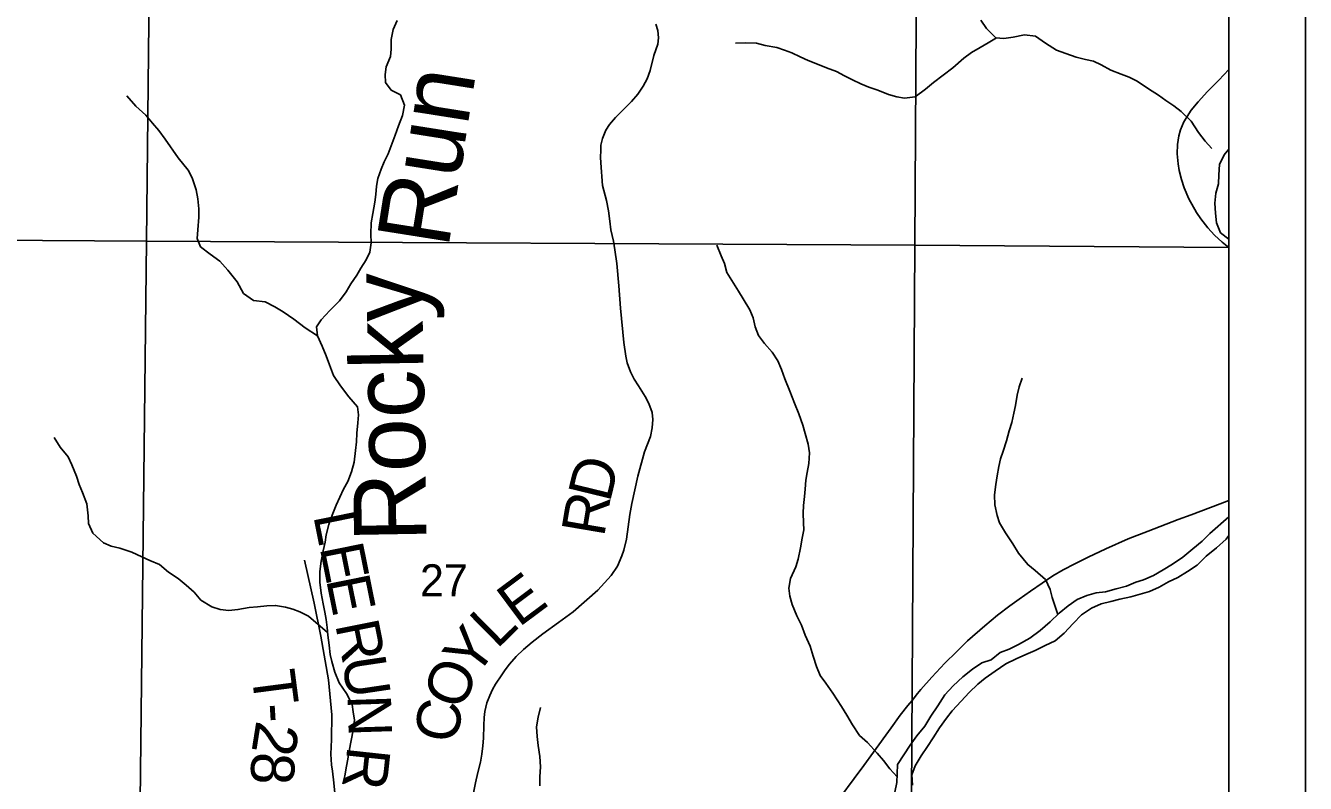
# Model space of a CAD drawing. Extents: x 0 to 34, y -8.9 to 22.
# Drawn here: x 28.944 to 30.617, y 20.037 to 21.027 of the extents above; entities that cross this region are included whole.
import ezdxf

# ---------------------------------------------------------------- set-up
doc = ezdxf.new("R2010")
doc.units = 0
for name, color, linetype in [('GM_X_Corporation', 7, 'Continuous'), ('GM_X_Major_River', 7, 'Continuous'), ('GM_X_Minor_River', 7, 'Continuous'), ('GM_X_Minor_River_Text', 7, 'Continuous'), ('GM_X_Section_Text', 7, 'Continuous'), ('GM_X_State_Route', 7, 'Continuous'), ('GM_X_Township_Road', 7, 'Continuous'), ('GM_X_Township_Road_Text', 7, 'Continuous'), ('SH_Data', 7, 'Continuous')]:
    doc.layers.add(name, color=color, linetype=linetype)

msp = doc.modelspace()

# ---------------------------------------------------------------- linework, layer by layer
at = {"layer": 'GM_X_Corporation'}
msp.add_lwpolyline([(28.3182, 16.8002), (29.5528, 16.7835), (30.4571, 16.7673), (30.5167, 16.7663), (30.5167, 21.4), (23.7167, 21.4)], dxfattribs=at)
for points in [[(30.5167, 16.7663), (30.5167, 21.4), (28.2203, 21.4), (28.2198, 21.3092), (28.2124, 18.7899), (28.2124, 18.7889), (28.2011, 18.1006), (28.201, 18.0921), (28.1882, 17.3108), (28.1928, 16.8054), (28.3182, 16.8002), (29.5528, 16.7835), (30.4571, 16.7673)], [(29.109, 21.4), (28.2185, 21.4), (28.2183, 21.3236), (28.2167, 20.751), (29.102, 20.7452)], [(30.1101, 21.4), (29.109, 21.4), (29.102, 20.7452), (30.1063, 20.7402)], [(30.5167, 20.7371), (30.5167, 21.4), (30.1101, 21.4), (30.1063, 20.7402)], [(29.102, 20.7452), (29.0905, 19.7446), (28.2135, 19.7543), (28.2154, 20.3061), (28.2167, 20.751)], [(30.1063, 20.7402), (30.1002, 19.7336), (29.0905, 19.7446), (29.102, 20.7452)], [(30.5167, 19.729), (30.5167, 20.7371), (30.1063, 20.7402), (30.1002, 19.7336)]]:
    msp.add_lwpolyline(points, close=True, dxfattribs=at)
at = {"layer": 'GM_X_Major_River'}
for points in [[(30.4993, 20.782), (30.4984, 20.7948), (30.4997, 20.8081), (30.503, 20.8203), (30.5036, 20.8321), (30.5042, 20.8453), (30.5105, 20.8579), (30.5167, 20.8653)], [(30.5167, 20.7479), (30.5056, 20.7562), (30.5005, 20.7691), (30.4993, 20.782)], [(30.5167, 20.3853), (30.4917, 20.3635), (30.4816, 20.3532), (30.4696, 20.3432), (30.4565, 20.3325), (30.443, 20.3232), (30.4309, 20.3159), (30.4181, 20.3085), (30.405, 20.3027), (30.3951, 20.3), (30.3827, 20.2945), (30.3695, 20.291), (30.3555, 20.2874), (30.3431, 20.2858), (30.331, 20.2826), (30.3182, 20.2772), (30.3066, 20.2691), (30.2949, 20.2595), (30.2829, 20.248), (30.2698, 20.2365), (30.2563, 20.2265), (30.2416, 20.2183), (30.2296, 20.2125), (30.2175, 20.2078), (30.2059, 20.1982), (30.1935, 20.1943), (30.1814, 20.1862), (30.1687, 20.1762), (30.1563, 20.1643), (30.1455, 20.1525), (30.1362, 20.1383), (30.1269, 20.1246), (30.1191, 20.1116), (30.1086, 20.099), (30.1, 20.0868), (30.0836, 20.0616), (30.083, 20.0494), (30.0828, 20.038), (30.0799, 20.0255)], [(30.1032, 20.0348), (30.1023, 20.0481), (30.1064, 20.0599), (30.1142, 20.0729), (30.1227, 20.0851), (30.1302, 20.0966), (30.1384, 20.1095), (30.1477, 20.1222), (30.1548, 20.1317), (30.1668, 20.1444), (30.1772, 20.1558), (30.1885, 20.1666), (30.1982, 20.1743), (30.211, 20.1835), (30.2253, 20.1931), (30.2384, 20.1997), (30.2512, 20.2055), (30.2633, 20.2106), (30.2765, 20.2172), (30.2896, 20.223), (30.3013, 20.233), (30.3132, 20.246), (30.3241, 20.2571), (30.3372, 20.266), (30.3497, 20.2714), (30.3625, 20.2746), (30.3742, 20.2774), (30.3885, 20.2806), (30.4127, 20.2876), (30.4255, 20.2931), (30.4375, 20.3004), (30.45, 20.3058), (30.4624, 20.3139), (30.4751, 20.322), (30.4871, 20.3339), (30.5006, 20.3447), (30.513, 20.3562), (30.5167, 20.3607)]]:
    msp.add_lwpolyline(points, dxfattribs=at)
at = {"layer": 'GM_X_Minor_River'}
for points in [[(29.3252, 20.6214), (29.324, 20.6332), (29.33, 20.6427), (29.3416, 20.6545), (29.354, 20.6675), (29.363, 20.679), (29.369, 20.6896), (29.3769, 20.7007), (29.3821, 20.7102), (29.3888, 20.7208), (29.3937, 20.7311), (29.3955, 20.7433), (29.395, 20.7546), (29.3953, 20.7694), (29.3975, 20.7816), (29.4004, 20.796), (29.4015, 20.8063), (29.4025, 20.8173), (29.4044, 20.8271), (29.4084, 20.8393), (29.4125, 20.8488), (29.4178, 20.8595), (29.423, 20.8731), (29.427, 20.8838), (29.4311, 20.896), (29.4363, 20.9096), (29.4389, 20.9229), (29.4339, 20.9362), (29.4217, 20.9425), (29.4144, 20.9527), (29.4136, 20.963), (29.4151, 20.9732), (29.4206, 20.9865), (29.4217, 20.996), (29.4216, 21.0085), (29.4242, 21.0218), (29.4294, 21.0336)], [(30.4942, 20.8664), (30.4856, 20.8757), (30.4769, 20.887), (30.4673, 20.9022), (30.4543, 20.9146), (30.4448, 20.9221), (30.4342, 20.9289), (30.4247, 20.936), (30.4117, 20.9443), (30.3969, 20.9541), (30.3863, 20.9597), (30.376, 20.9634), (30.3624, 20.9686), (30.3495, 20.9758), (30.3396, 20.9802), (30.3293, 20.9825), (30.3172, 20.9854), (30.3036, 20.9906), (30.2914, 20.9947), (30.277, 21.0037), (30.2637, 21.0131), (30.2496, 21.0149), (30.2345, 21.0118), (30.2224, 21.0098), (30.2118, 21.0109), (30.2, 21.023), (30.1924, 21.0339)], [(30.213, 21.0108), (30.202, 21.0044), (30.1915, 20.9983), (30.1802, 20.9918), (30.17, 20.9841), (30.1557, 20.9715), (30.1433, 20.9619), (30.1305, 20.9524), (30.12, 20.9436), (30.1064, 20.9336), (30.0928, 20.932), (30.0826, 20.9339), (30.0716, 20.9368), (30.0579, 20.9424), (30.0461, 20.9465), (30.0355, 20.9506), (30.0245, 20.9559), (30.0142, 20.9611), (30.0036, 20.9667), (29.9907, 20.9716), (29.9789, 20.9764), (29.9668, 20.9813), (29.9562, 20.9862), (29.9452, 20.9914), (29.9357, 20.9948), (29.9258, 20.9981), (29.9103, 21.001), (29.8993, 21.004), (29.8853, 21.0043), (29.8716, 21.0038)], [(29.3252, 20.6214), (29.3092, 20.632), (29.2944, 20.6432), (29.2803, 20.653), (29.2697, 20.6594), (29.2571, 20.6658), (29.2416, 20.6679), (29.2287, 20.677), (29.2202, 20.6921), (29.208, 20.7072), (29.1977, 20.7192), (29.1852, 20.7283), (29.1726, 20.738), (29.168, 20.7486), (29.169, 20.76), (29.1701, 20.7767), (29.1704, 20.7877), (29.1691, 20.8006), (29.1668, 20.8123), (29.1614, 20.8279), (29.1564, 20.8381), (29.143, 20.8543), (29.1262, 20.8784), (29.1178, 20.8898), (29.1098, 20.8996), (29.101, 20.9098), (29.0877, 20.9218), (29.0762, 20.935)], [(30.0829, 20.0457), (30.0736, 20.0562), (30.0652, 20.0668), (30.0568, 20.0766), (30.0442, 20.0905), (30.0339, 20.0996), (30.0247, 20.1135), (30.0171, 20.126), (30.0102, 20.1373), (29.9991, 20.1547), (29.9899, 20.1679), (29.9823, 20.1777), (29.9776, 20.1895), (29.9734, 20.2031), (29.9695, 20.2163), (29.963, 20.2307), (29.958, 20.2436), (29.9518, 20.2557), (29.9457, 20.2708), (29.9429, 20.2814), (29.9413, 20.292), (29.9435, 20.3045), (29.9506, 20.3198), (29.9536, 20.33), (29.9565, 20.3448), (29.959, 20.3574), (29.9609, 20.368), (29.9608, 20.3775), (29.9603, 20.39), (29.9606, 20.3998), (29.9617, 20.4116), (29.9628, 20.4211), (29.9638, 20.4332), (29.9653, 20.4431), (29.9674, 20.4549), (29.9685, 20.4689), (29.9669, 20.4803), (29.9626, 20.4939), (29.9599, 20.5049), (29.9545, 20.5197), (29.9487, 20.5336), (29.9429, 20.5492), (29.9364, 20.5654), (29.9318, 20.5775), (29.9272, 20.5889), (29.9195, 20.6002), (29.9096, 20.6115), (29.9019, 20.6221), (29.8973, 20.6334), (29.8946, 20.6452), (29.8904, 20.6554), (29.8819, 20.6701), (29.8758, 20.68), (29.8693, 20.6902), (29.8605, 20.7045), (29.8574, 20.7159), (29.8528, 20.7261), (29.8474, 20.7401)], [(29.3584, 20.0365), (29.361, 20.0467), (29.3632, 20.0593), (29.365, 20.0687), (29.3668, 20.0794), (29.3694, 20.093), (29.3719, 20.1063), (29.3737, 20.1196), (29.3721, 20.1306), (29.3706, 20.1401), (29.3633, 20.1544), (29.3537, 20.1684), (29.3479, 20.1824), (29.3441, 20.196), (29.3421, 20.2055), (29.3405, 20.2176), (29.3389, 20.2305), (29.3381, 20.2408), (29.3365, 20.251), (29.3349, 20.2608), (29.3329, 20.2714), (29.3302, 20.2855), (29.3282, 20.2999), (29.3285, 20.3139), (29.3303, 20.3272), (29.3328, 20.3408), (29.3354, 20.3522), (29.3368, 20.3617), (29.3402, 20.375), (29.3446, 20.3872), (29.3498, 20.4005), (29.3547, 20.4108), (29.3595, 20.4214), (29.3651, 20.4313), (29.3696, 20.4439), (29.3733, 20.4564), (29.375, 20.472), (29.3761, 20.483), (29.3768, 20.4943), (29.3782, 20.508), (29.3789, 20.5183), (29.3777, 20.5289), (29.3662, 20.5417), (29.3552, 20.5564), (29.3464, 20.57), (29.341, 20.5836), (29.3367, 20.5954), (29.3313, 20.6082), (29.3252, 20.6214)], [(30.293, 20.2577), (30.2905, 20.2654), (30.2858, 20.2798), (30.2831, 20.2904), (30.277, 20.3032), (30.2636, 20.3149), (30.2537, 20.3228), (30.2415, 20.3375), (30.2342, 20.35), (30.2247, 20.3643), (30.217, 20.3772), (30.2139, 20.387), (30.2108, 20.401), (30.2103, 20.4139), (30.2121, 20.4276), (30.2139, 20.4386), (30.2161, 20.4511), (30.2183, 20.461), (30.2217, 20.4709), (30.2261, 20.4846), (30.2294, 20.4975), (30.2328, 20.5085), (30.2357, 20.5207), (30.2379, 20.5305), (30.2397, 20.5442), (30.2426, 20.5548), (30.2464, 20.5662)], [(29.3386, 20.2341), (29.3134, 20.2554), (29.3023, 20.261), (29.2929, 20.2644), (29.2834, 20.2673), (29.2705, 20.2695), (29.2592, 20.2687), (29.2467, 20.2675), (29.2361, 20.2666), (29.2213, 20.2639), (29.2096, 20.2627), (29.1979, 20.2641), (29.1873, 20.2675), (29.1728, 20.2765), (29.164, 20.2867), (29.1538, 20.2957), (29.1431, 20.3047), (29.1305, 20.313), (29.1187, 20.3228), (29.1062, 20.328), (29.0956, 20.3329), (29.0827, 20.3389), (29.0671, 20.3441), (29.0558, 20.347), (29.0455, 20.3511), (29.0318, 20.3639), (29.026, 20.3764), (29.0256, 20.3863), (29.024, 20.4022), (29.0182, 20.417), (29.0136, 20.4272), (29.0105, 20.4381), (29.0043, 20.4529), (28.9993, 20.4635), (28.989, 20.4763), (28.9813, 20.4888)], [(29.6158, 20.0339), (29.6161, 20.0457), (29.6167, 20.0586), (29.6159, 20.0722), (29.6139, 20.0866), (29.6123, 20.0984), (29.6118, 20.1109), (29.6136, 20.1234), (29.617, 20.1363)]]:
    msp.add_lwpolyline(points, dxfattribs=at)
at = {"layer": 'GM_X_State_Route'}
for points in [[(30.5167, 20.7372), (30.5079, 20.7439), (30.4979, 20.7531), (30.4891, 20.7625), (30.48, 20.7745), (30.4745, 20.7828), (30.4643, 20.8006), (30.4581, 20.8149), (30.4548, 20.8257), (30.4518, 20.8375), (30.4504, 20.8464), (30.4492, 20.8593), (30.4495, 20.8717), (30.4514, 20.8828), (30.4535, 20.8907), (30.4578, 20.901), (30.4672, 20.9164), (30.4763, 20.9271), (30.4886, 20.9407), (30.5033, 20.9556), (30.5166, 20.9694), (30.5167, 20.9695)], [(30.1025, 20.1453), (30.1097, 20.1543), (30.1141, 20.1594), (30.1283, 20.1756), (30.1453, 20.1938), (30.1604, 20.2089), (30.175, 20.223), (30.1976, 20.2429), (30.2142, 20.2567), (30.2301, 20.2689), (30.2423, 20.2776), (30.2573, 20.2881), (30.2727, 20.2986), (30.2866, 20.3079), (30.2999, 20.3158), (30.3154, 20.3239), (30.3327, 20.3326), (30.3558, 20.3435), (30.3852, 20.3565), (30.4112, 20.3666), (30.4503, 20.3817), (30.4672, 20.3877), (30.5052, 20.402), (30.5167, 20.4064)], [(30.008, 20.0181), (30.0267, 20.0433), (30.0394, 20.0603), (30.0522, 20.0778), (30.0754, 20.1094), (30.0871, 20.1259), (30.0971, 20.1385), (30.1025, 20.1453)]]:
    msp.add_lwpolyline(points, dxfattribs=at)
at = {"layer": 'GM_X_Township_Road'}
for points in [[(29.5294, 20.0245), (29.5318, 20.0376), (29.535, 20.0512), (29.5383, 20.0647), (29.5402, 20.0753), (29.5416, 20.0862), (29.5423, 20.0959), (29.5427, 20.1128), (29.5434, 20.1232), (29.5442, 20.131), (29.5452, 20.1365), (29.5466, 20.1422), (29.5504, 20.1518), (29.5542, 20.1596), (29.5581, 20.1667), (29.5661, 20.1789), (29.5707, 20.1851), (29.5764, 20.1925), (29.5851, 20.2026), (29.5945, 20.2118), (29.606, 20.2215), (29.62, 20.2322), (29.6405, 20.2471), (29.6594, 20.2609), (29.6916, 20.2893), (29.7091, 20.3086), (29.7175, 20.3208), (29.7233, 20.3342), (29.7259, 20.3415), (29.7293, 20.3559), (29.7335, 20.3884), (29.7361, 20.4027), (29.744, 20.4383), (29.7529, 20.4702), (29.7607, 20.4901), (29.763, 20.5014), (29.7638, 20.5121), (29.7629, 20.5215), (29.7584, 20.5334), (29.7535, 20.5425), (29.7451, 20.5563), (29.7391, 20.5649), (29.7345, 20.5744), (29.7302, 20.5864), (29.7285, 20.5951), (29.7257, 20.613), (29.7214, 20.6577), (29.7192, 20.6867), (29.7168, 20.7162), (29.714, 20.7341), (29.7121, 20.7451), (29.7089, 20.7601), (29.7075, 20.7715), (29.7058, 20.7849), (29.7029, 20.7982), (29.6978, 20.8181), (29.6957, 20.8475), (29.6951, 20.8549), (29.6957, 20.8636), (29.6959, 20.8707), (29.698, 20.8795), (29.7022, 20.8903), (29.707, 20.8976), (29.7148, 20.9069), (29.7357, 20.9278), (29.7442, 20.9371), (29.7511, 20.9479), (29.7561, 20.9575), (29.76, 20.9683), (29.7651, 20.9876), (29.7701, 21.0024), (29.771, 21.0108), (29.7703, 21.0205), (29.7675, 21.0287)], [(29.3501, 20.002), (29.3467, 20.0377), (29.345, 20.0529), (29.3437, 20.0613), (29.3427, 20.075), (29.3437, 20.0943), (29.3442, 20.1265), (29.3399, 20.1724), (29.3295, 20.2292), (29.3211, 20.2724), (29.3085, 20.3284)]]:
    msp.add_lwpolyline(points, dxfattribs=at)
at = {"layer": 'SH_Data'}
for points in [[(23.6167, 21.5), (30.6167, 21.5), (30.6167, 14.5), (23.6167, 14.5)], [(23.7167, 21.4), (30.5167, 21.4), (30.5167, 14.6), (23.7167, 14.6)]]:
    msp.add_lwpolyline(points, close=True, dxfattribs=at)

# ---------------------------------------------------------------- texts
at = {"layer": 'GM_X_Minor_River_Text'}
for s, height, rotation, p in [('Run', 0.09469, 81.0065, (29.4961, 20.7344)), ('Rocky', 0.09468, 91.0077, (29.468, 20.3528))]:
    msp.add_text(s, height=height, rotation=rotation, dxfattribs=at).set_placement(p)
at = {"layer": 'GM_X_Section_Text'}
msp.add_text('27', height=0.04186, rotation=0, dxfattribs=at).set_placement((29.4594, 20.2813))
at = {"layer": 'GM_X_Township_Road_Text'}
for s, rotation, p in [('D', 76.3154, (29.7074, 20.4027)), ('R', 80.3375, (29.6998, 20.3577)), ('L', 281.4326, (29.3196, 20.3868)), ('E', 281.4324, (29.328, 20.3452)), ('E', 36.7439, (29.5885, 20.2401)), ('E', 281.4324, (29.3364, 20.3035)), ('L', 44.5757, (29.5598, 20.2116)), ('R', 281.3023, (29.3483, 20.2447)), ('Y', 52.8992, (29.5311, 20.1734)), ('U', 278.4676, (29.3573, 20.1997)), ('O', 67.6351, (29.514, 20.1305)), ('T', 277.4264, (29.2387, 20.1814)), ('N', 271.8436, (29.3645, 20.152)), ('C', 80.555, (29.5072, 20.0877)), ('-', 273.4916, (29.2441, 20.1402)), ('2', 260.9278, (29.2457, 20.1202)), ('8', 267.5386, (29.2394, 20.0786)), ('R', 263.8175, (29.3646, 20.0867))]:
    msp.add_text(s, height=0.0568, rotation=rotation, dxfattribs=at).set_placement(p)

doc.saveas('drawing.dxf')
